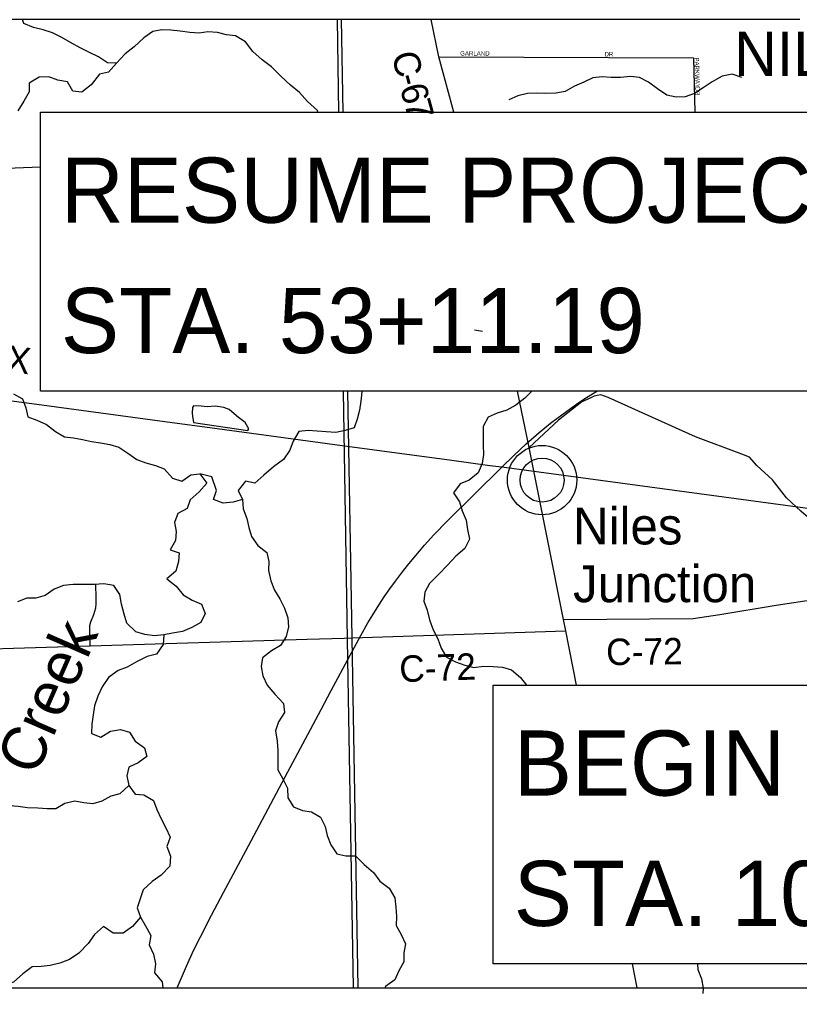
# Model space of a CAD drawing. Extents: x -37878.7 to -37844.7, y -19791.4 to -19769.4.
# Drawn here: x -37875.807 to -37874.132, y -19777.398 to -19775.305 of the extents above; entities that cross this region are included whole.
import ezdxf

# ---------------------------------------------------------------- set-up
doc = ezdxf.new("R2010")
doc.units = 0
for name, color, linetype in [('Default', 7, 'Continuous'), ('GM_X_City_Street', 7, 'Continuous'), ('GM_X_Corporation', 7, 'Continuous'), ('GM_X_Corporation_Text', 7, 'Continuous'), ('GM_X_County_Road', 7, 'Continuous'), ('GM_X_County_Road_Text', 7, 'Continuous'), ('GM_X_Minor_Lake', 7, 'Continuous'), ('GM_X_Minor_River', 7, 'Continuous'), ('GM_X_Minor_River_Text', 7, 'Continuous'), ('GM_X_Rail_Line', 7, 'Continuous'), ('GM_X_Rail_Line_Text', 7, 'Continuous'), ('GM_X_Township', 7, 'Continuous'), ('GM_X_Township_Road', 7, 'Continuous'), ('GM_X_Township_Subdivision', 7, 'Continuous'), ('GM_X_Township_Subdivision_Text', 7, 'Continuous'), ('GM_X_Unincorporated', 7, 'Continuous'), ('GM_X_Unincorporated_Text', 7, 'Continuous'), ('SH_Data', 7, 'Continuous'), ('TX_P_1', 7, 'Continuous')]:
    doc.layers.add(name, color=color, linetype=linetype)

msp = doc.modelspace()

# ---------------------------------------------------------------- linework, layer by layer
at = {"layer": 'Default'}
msp.add_line((-37874.6848, -19776.2949), (-37874.6848, -19776.2949), dxfattribs=at)
at = {"layer": 'GM_X_City_Street'}
for points in [[(-37876.071, -19775.6341), (-37875.7623, -19775.6221)], [(-37875.6554, -19776.6508), (-37875.6559, -19776.6177), (-37875.6559, -19776.6075), (-37875.6542, -19776.5992), (-37875.6478, -19776.5835), (-37875.643, -19776.5692), (-37875.6425, -19776.5604), (-37875.6425, -19776.5483), (-37875.643, -19776.5185)], [(-37876.1504, -19776.6661), (-37876.0318, -19776.6622), (-37875.6554, -19776.6508), (-37875.1893, -19776.6366)]]:
    msp.add_lwpolyline(points, dxfattribs=at)
at = {"layer": 'GM_X_Corporation'}
for points in [[(-37875.1252, -19775.3053), (-37875.1219, -19775.5045)], [(-37875.1121, -19776.1036), (-37875.1032, -19776.6374), (-37875.0909, -19777.3854)]]:
    msp.add_lwpolyline(points, dxfattribs=at)
at = {"layer": 'GM_X_County_Road'}
for points in [[(-37874.8745, -19775.5045), (-37874.9066, -19775.3856), (-37874.9233, -19775.3053)], [(-37874.6342, -19776.6187), (-37874.639, -19776.5947), (-37874.6731, -19776.4219), (-37874.7129, -19776.225), (-37874.7374, -19776.1036)], [(-37874.639, -19776.5947), (-37874.3604, -19776.5921), (-37874.303, -19776.5835), (-37874.1818, -19776.5638), (-37874.0968, -19776.5507), (-37874.0531, -19776.5394), (-37874.0219, -19776.5292), (-37874.003, -19776.509), (-37873.9748, -19776.4684), (-37873.963, -19776.4396), (-37873.9553, -19776.4281), (-37873.9413, -19776.4114)], [(-37875.1893, -19776.6366), (-37875.11, -19776.6342)], [(-37875.11, -19776.6342), (-37875.0928, -19776.6336), (-37874.6342, -19776.6187)], [(-37874.6108, -19776.7352), (-37874.6342, -19776.6187)], [(-37874.4805, -19777.3854), (-37874.4908, -19777.3343)]]:
    msp.add_lwpolyline(points, dxfattribs=at)
at = {"layer": 'GM_X_Minor_Lake'}
for p, q in [((-37874.813, -19775.9758), (-37874.8301, -19775.9731)), ((-37875.4332, -19776.1713), (-37875.3169, -19776.1882))]:
    msp.add_line(p, q, dxfattribs=at)
msp.add_lwpolyline([(-37875.3169, -19776.1882), (-37875.3147, -19776.1851), (-37875.3171, -19776.1814), (-37875.3226, -19776.1712), (-37875.3368, -19776.1605), (-37875.3465, -19776.1528), (-37875.3569, -19776.1431), (-37875.3687, -19776.1388), (-37875.3866, -19776.1362), (-37875.404, -19776.1377), (-37875.4173, -19776.1361), (-37875.4332, -19776.1357), (-37875.4358, -19776.1391), (-37875.4367, -19776.1509), (-37875.4358, -19776.1577), (-37875.4332, -19776.1713)], dxfattribs=at)
at = {"layer": 'GM_X_Minor_River'}
for points in [[(-37875.5991, -19775.3992), (-37875.6184, -19775.3984), (-37875.6376, -19775.3859), (-37875.6571, -19775.3761), (-37875.677, -19775.3663), (-37875.6974, -19775.3546), (-37875.7165, -19775.344), (-37875.7364, -19775.3338), (-37875.7563, -19775.3274), (-37875.7772, -19775.3229), (-37875.7982, -19775.3139), (-37875.8008, -19775.3053)], [(-37875.1664, -19775.5045), (-37875.1669, -19775.501), (-37875.189, -19775.4814), (-37875.206, -19775.4624), (-37875.2253, -19775.4461), (-37875.2462, -19775.4272), (-37875.2663, -19775.4072), (-37875.2863, -19775.392), (-37875.3064, -19775.3739), (-37875.322, -19775.353), (-37875.3431, -19775.3401), (-37875.3628, -19775.3383), (-37875.3822, -19775.3334), (-37875.4024, -19775.3315), (-37875.4216, -19775.335), (-37875.4413, -19775.3331), (-37875.4619, -19775.3305), (-37875.4824, -19775.3283), (-37875.5013, -19775.3272), (-37875.5209, -19775.3314), (-37875.5404, -19775.3448), (-37875.5612, -19775.3642), (-37875.5806, -19775.379), (-37875.5991, -19775.3992), (-37875.6161, -19775.4185), (-37875.6357, -19775.4231), (-37875.6534, -19775.4455), (-37875.6731, -19775.4615), (-37875.6925, -19775.4592), (-37875.7039, -19775.439), (-37875.7248, -19775.4356), (-37875.7443, -19775.4285), (-37875.7651, -19775.4293), (-37875.7865, -19775.4419), (-37875.7864, -19775.4609), (-37875.7978, -19775.4809), (-37875.8106, -19775.5013)], [(-37874.2562, -19775.4298), (-37874.2768, -19775.423), (-37874.2979, -19775.4269), (-37874.3193, -19775.4391), (-37874.3387, -19775.4524), (-37874.3578, -19775.4642), (-37874.3773, -19775.4718), (-37874.397, -19775.4723), (-37874.4172, -19775.4682), (-37874.4368, -19775.4545), (-37874.4564, -19775.4402), (-37874.4755, -19775.4299), (-37874.4949, -19775.4281), (-37874.5165, -19775.4297), (-37874.5365, -19775.4301), (-37874.5559, -19775.4283), (-37874.5759, -19775.431), (-37874.5954, -19775.4401), (-37874.6149, -19775.4485), (-37874.6355, -19775.4603), (-37874.6552, -19775.4638), (-37874.6771, -19775.4643), (-37874.6968, -19775.4639), (-37874.7165, -19775.464), (-37874.7372, -19775.4694), (-37874.756, -19775.4777)], [(-37875.8202, -19776.1099), (-37875.801, -19776.1201), (-37875.7938, -19776.1396), (-37875.7896, -19776.1589), (-37875.7701, -19776.1665), (-37875.7495, -19776.1755), (-37875.7298, -19776.1906), (-37875.7106, -19776.202), (-37875.6909, -19776.2039), (-37875.6719, -19776.2076), (-37875.6528, -19776.2121), (-37875.6331, -19776.2148), (-37875.6133, -19776.2185), (-37875.5942, -19776.2245), (-37875.5747, -19776.237), (-37875.5554, -19776.2507), (-37875.5356, -19776.2578), (-37875.5154, -19776.2638), (-37875.4963, -19776.2706), (-37875.4784, -19776.2907), (-37875.4582, -19776.2971), (-37875.4392, -19776.2834), (-37875.4199, -19776.2815), (-37875.4047, -19776.3013), (-37875.4214, -19776.3203), (-37875.4404, -19776.337), (-37875.4472, -19776.3561), (-37875.467, -19776.3668), (-37875.4742, -19776.3859), (-37875.4704, -19776.4056), (-37875.4718, -19776.425), (-37875.4836, -19776.445), (-37875.4641, -19776.451), (-37875.4656, -19776.47), (-37875.4716, -19776.4902), (-37875.4906, -19776.507), (-37875.4706, -19776.5225), (-37875.4558, -19776.5415), (-37875.4366, -19776.5529), (-37875.4163, -19776.5612), (-37875.4083, -19776.5815), (-37875.4174, -19776.6007), (-37875.4373, -19776.6117), (-37875.4572, -19776.6201), (-37875.4783, -19776.6236), (-37875.4975, -19776.6274), (-37875.5176, -19776.6294), (-37875.5381, -19776.6268), (-37875.5572, -19776.6208), (-37875.5769, -19776.6022), (-37875.5822, -19776.5826), (-37875.5879, -19776.5618), (-37875.5914, -19776.5407), (-37875.6043, -19776.5212), (-37875.626, -19776.5175), (-37875.646, -19776.5191), (-37875.6726, -19776.5189), (-37875.6919, -19776.5193), (-37875.713, -19776.5213), (-37875.733, -19776.5289), (-37875.7524, -19776.543), (-37875.7719, -19776.5487), (-37875.7917, -19776.5484), (-37875.8116, -19776.5564)], [(-37875.0719, -19776.1036), (-37875.0721, -19776.1051), (-37875.0739, -19776.1252), (-37875.0769, -19776.1447), (-37875.0822, -19776.1638), (-37875.0882, -19776.1829), (-37875.1078, -19776.1886), (-37875.1278, -19776.1924), (-37875.1483, -19776.1914), (-37875.1676, -19776.1895), (-37875.187, -19776.1884), (-37875.207, -19776.1904), (-37875.2198, -19776.2115), (-37875.2266, -19776.2306), (-37875.2402, -19776.2503), (-37875.2615, -19776.2663), (-37875.2823, -19776.2842), (-37875.3021, -19776.3013), (-37875.3219, -19776.2972), (-37875.3373, -19776.3173), (-37875.3282, -19776.3368), (-37875.3267, -19776.3565), (-37875.319, -19776.3772), (-37875.3148, -19776.3969), (-37875.3088, -19776.4161), (-37875.2955, -19776.4356), (-37875.2758, -19776.4507), (-37875.272, -19776.47), (-37875.2724, -19776.489), (-37875.2674, -19776.5113), (-37875.2594, -19776.5312), (-37875.2484, -19776.5503), (-37875.2381, -19776.5702), (-37875.2312, -19776.5906), (-37875.2297, -19776.6099), (-37875.2345, -19776.6312), (-37875.247, -19776.6505), (-37875.2661, -19776.6619), (-37875.2855, -19776.6764), (-37875.2885, -19776.6954), (-37875.2847, -19776.7151), (-37875.2756, -19776.7354), (-37875.2589, -19776.7551), (-37875.2403, -19776.7748), (-37875.238, -19776.7942), (-37875.2508, -19776.8142), (-37875.2572, -19776.8333), (-37875.2541, -19776.8556), (-37875.2525, -19776.8768), (-37875.2521, -19776.8973), (-37875.2524, -19776.9175), (-37875.2414, -19776.9366), (-37875.2315, -19776.9569), (-37875.2307, -19776.9777), (-37875.219, -19776.9972), (-37875.1991, -19777.0047), (-37875.1801, -19777.0077), (-37875.1609, -19777.0191), (-37875.151, -19777.0394), (-37875.1464, -19777.0586), (-37875.1388, -19777.0786), (-37875.1256, -19777.0977), (-37875.1065, -19777.1022), (-37875.0857, -19777.1021), (-37875.0667, -19777.1207), (-37875.0467, -19777.1377), (-37875.0334, -19777.1568), (-37875.013, -19777.1719), (-37875.0012, -19777.1925), (-37874.9989, -19777.2126)], [(-37874.707, -19776.1036), (-37874.7221, -19776.1188), (-37874.7415, -19776.134), (-37874.7606, -19776.1447), (-37874.7813, -19776.1508), (-37874.8004, -19776.1599), (-37874.8114, -19776.1799), (-37874.8117, -19776.1993), (-37874.8117, -19776.2198), (-37874.8108, -19776.2402), (-37874.8139, -19776.2593), (-37874.8222, -19776.2792), (-37874.8415, -19776.2952), (-37874.8611, -19776.3032), (-37874.8754, -19776.3225), (-37874.8625, -19776.3416), (-37874.8568, -19776.3612), (-37874.8477, -19776.3807), (-37874.845, -19776.4008), (-37874.8404, -19776.4215), (-37874.8506, -19776.4419), (-37874.8703, -19776.4586), (-37874.8881, -19776.4776), (-37874.907, -19776.4974), (-37874.927, -19776.5168), (-37874.9369, -19776.536), (-37874.9388, -19776.555), (-37874.9319, -19776.5746), (-37874.9269, -19776.5954), (-37874.9189, -19776.6164), (-37874.909, -19776.636), (-37874.9014, -19776.6559), (-37874.8904, -19776.6754), (-37874.8705, -19776.6856), (-37874.8506, -19776.6928), (-37874.8316, -19776.6973), (-37874.8108, -19776.6949), (-37874.79, -19776.6956), (-37874.7702, -19776.6971), (-37874.7504, -19776.7027), (-37874.7311, -19776.719), (-37874.7182, -19776.7352)], [(-37875.3282, -19776.3368), (-37875.3486, -19776.3426), (-37875.3697, -19776.3446), (-37875.3907, -19776.3367), (-37875.3843, -19776.3176), (-37875.394, -19776.2881), (-37875.4199, -19776.2815)], [(-37875.4975, -19776.6274), (-37875.4983, -19776.648), (-37875.5133, -19776.6688), (-37875.5333, -19776.6741), (-37875.5562, -19776.6857), (-37875.5757, -19776.6967), (-37875.5956, -19776.7043), (-37875.6161, -19776.7192), (-37875.6297, -19776.7392), (-37875.6388, -19776.7588), (-37875.6463, -19776.7798), (-37875.6493, -19776.7989), (-37875.6519, -19776.8194), (-37875.6522, -19776.8392), (-37875.6327, -19776.8471), (-37875.6114, -19776.8345), (-37875.5903, -19776.831), (-37875.5712, -19776.8363), (-37875.5587, -19776.8561), (-37875.5387, -19776.8698), (-37875.5334, -19776.889), (-37875.5524, -19776.9023), (-37875.5723, -19776.9115), (-37875.5768, -19776.9306), (-37875.5726, -19776.951), (-37875.559, -19776.97), (-37875.54, -19776.9711), (-37875.5197, -19776.9832), (-37875.5121, -19777.0024), (-37875.5026, -19777.0223), (-37875.4927, -19777.0418), (-37875.4835, -19777.0621), (-37875.4911, -19777.0821), (-37875.4827, -19777.1031), (-37875.4845, -19777.124), (-37875.5027, -19777.1438), (-37875.5221, -19777.1571), (-37875.5414, -19777.175), (-37875.5478, -19777.1945), (-37875.5546, -19777.214), (-37875.5474, -19777.2336), (-37875.5364, -19777.2527), (-37875.5254, -19777.273), (-37875.5287, -19777.2932), (-37875.5192, -19777.3131), (-37875.5154, -19777.3342), (-37875.5176, -19777.3537), (-37875.5006, -19777.3726), (-37875.4991, -19777.3854)], [(-37875.5726, -19776.951), (-37875.5919, -19776.9692), (-37875.6112, -19776.9738), (-37875.6302, -19776.9849), (-37875.6494, -19776.9906), (-37875.6692, -19776.988), (-37875.6886, -19776.985), (-37875.7097, -19776.9896), (-37875.7292, -19777.0014), (-37875.7481, -19777.0011), (-37875.7678, -19776.9996), (-37875.7898, -19776.9993), (-37875.81, -19776.9963), (-37875.8289, -19776.9948), (-37875.8494, -19776.9926), (-37875.8692, -19776.9911), (-37875.8908, -19776.9897), (-37875.9101, -19776.9905), (-37875.9309, -19776.9921), (-37875.95, -19777.0043), (-37875.9496, -19777.0233), (-37875.962, -19777.0425), (-37875.9643, -19777.0444)], [(-37874.9989, -19777.2126), (-37874.9977, -19777.2327), (-37874.9981, -19777.252), (-37874.9874, -19777.2712), (-37874.9779, -19777.2911), (-37874.9821, -19777.3105), (-37874.9817, -19777.3299), (-37874.9923, -19777.3495), (-37875.0013, -19777.3686), (-37875.0211, -19777.3831), (-37875.0225, -19777.3854)], [(-37875.5474, -19777.2336), (-37875.5644, -19777.2541), (-37875.5846, -19777.2686), (-37875.6058, -19777.2683), (-37875.6269, -19777.2543), (-37875.6462, -19777.2714), (-37875.6595, -19777.2907), (-37875.6795, -19777.3112), (-37875.6997, -19777.3246), (-37875.7207, -19777.3326), (-37875.7415, -19777.338), (-37875.7607, -19777.3399), (-37875.7801, -19777.3404), (-37875.7998, -19777.3556), (-37875.8199, -19777.3739), (-37875.8406, -19777.3804), (-37875.8589, -19777.3854)], [(-37874.3514, -19777.3343), (-37874.3502, -19777.3462), (-37874.3426, -19777.3661), (-37874.3391, -19777.3865), (-37874.3396, -19777.3979)]]:
    msp.add_lwpolyline(points, dxfattribs=at)
at = {"layer": 'GM_X_Rail_Line'}
for points in [[(-37875.495, -19776.1696), (-37875.7697, -19776.1326), (-37876.0453, -19776.0958), (-37876.1504, -19776.0816)], [(-37874.7711, -19776.2673), (-37874.7453, -19776.2417), (-37874.7188, -19776.2168), (-37874.6912, -19776.1928), (-37874.6668, -19776.1728), (-37874.6397, -19776.1522), (-37874.6108, -19776.1319), (-37874.5928, -19776.1197), (-37874.5731, -19776.1071), (-37874.567, -19776.1036)], [(-37875.2666, -19776.2003), (-37875.3828, -19776.1849), (-37875.495, -19776.1696)], [(-37874.7711, -19776.2673), (-37874.797, -19776.264), (-37874.8837, -19776.2521), (-37874.9751, -19776.2399), (-37875.1145, -19776.2211), (-37875.2666, -19776.2003)], [(-37875.4685, -19777.3854), (-37875.4488, -19777.3392), (-37875.4337, -19777.3058), (-37875.4188, -19777.2763), (-37875.3948, -19777.2296), (-37875.369, -19777.1807), (-37875.3424, -19777.1314), (-37875.3156, -19777.0807), (-37875.2672, -19776.9902), (-37875.2363, -19776.9321), (-37875.1821, -19776.8304), (-37875.159, -19776.7875), (-37875.1379, -19776.7472), (-37875.0972, -19776.6713), (-37875.0744, -19776.629), (-37875.059, -19776.6016), (-37875.0484, -19776.5841), (-37875.0357, -19776.5637), (-37875.0238, -19776.546), (-37875.0116, -19776.5286), (-37874.9998, -19776.5121), (-37874.9866, -19776.4945), (-37874.9741, -19776.4787), (-37874.9604, -19776.4617), (-37874.9482, -19776.4475), (-37874.9372, -19776.4347), (-37874.9172, -19776.4128), (-37874.8886, -19776.3833), (-37874.7711, -19776.2673)], [(-37872.5548, -19776.5667), (-37872.7322, -19776.5426), (-37872.8542, -19776.5262), (-37873.063, -19776.4978), (-37873.3325, -19776.4609), (-37873.8193, -19776.3953), (-37874.1091, -19776.3564), (-37874.7711, -19776.2673)]]:
    msp.add_lwpolyline(points, dxfattribs=at)
at = {"layer": 'GM_X_Township'}
for points in [[(-37875.112, -19775.5045), (-37875.1154, -19775.3053)], [(-37875.08, -19777.3854), (-37875.0928, -19776.6336), (-37875.1018, -19776.1036)]]:
    msp.add_lwpolyline(points, dxfattribs=at)
at = {"layer": 'GM_X_Township_Road'}
msp.add_lwpolyline([(-37873.9413, -19776.4114), (-37873.9939, -19776.4017), (-37874.0673, -19776.392), (-37874.0848, -19776.3898), (-37874.1027, -19776.3845), (-37874.1294, -19776.3616), (-37874.1597, -19776.3331), (-37874.1902, -19776.2944), (-37874.2239, -19776.2637), (-37874.2392, -19776.2458), (-37874.256, -19776.239), (-37874.3555, -19776.2019), (-37874.5429, -19776.1172), (-37874.5586, -19776.1119), (-37874.5666, -19776.1132), (-37874.5732, -19776.1148), (-37874.5819, -19776.1189), (-37874.5992, -19776.127), (-37874.6494, -19776.1658), (-37874.7129, -19776.225)], dxfattribs=at)
at = {"layer": 'GM_X_Township_Subdivision'}
for points in [[(-37874.9066, -19775.3856), (-37874.3598, -19775.3879)], [(-37874.3598, -19775.3879), (-37874.3565, -19775.5045)]]:
    msp.add_lwpolyline(points, dxfattribs=at)
at = {"layer": 'GM_X_Unincorporated'}
for radius in [0.0744, 0.0472]:
    msp.add_circle((-37874.6848, -19776.2949), radius, dxfattribs=at)
at = {"layer": 'SH_Data'}
msp.add_line((-37876.1504, -19777.3854), (-37869.1504, -19777.3854), dxfattribs=at)
at = {"layer": 'TX_P_1'}
for p, q in [((-37874.131, -19775.3053), (-37876.1098, -19775.3053)), ((-37875.7623, -19775.5045), (-37873.7835, -19775.5045)), ((-37875.7623, -19776.1036), (-37875.7623, -19775.5045)), ((-37873.7835, -19776.1036), (-37875.7623, -19776.1036)), ((-37874.7897, -19776.7352), (-37873.0316, -19776.7352)), ((-37874.7897, -19777.3343), (-37874.7897, -19776.7352)), ((-37873.0316, -19777.3343), (-37874.7897, -19777.3343))]:
    msp.add_line(p, q, dxfattribs=at)

# ---------------------------------------------------------------- texts
at = {"layer": 'GM_X_Corporation_Text'}
msp.add_text('NILES', height=0.0947, rotation=0, dxfattribs=at).set_placement((-37874.2722, -19775.4265))
at = {"layer": 'GM_X_County_Road_Text'}
for s, height, rotation, p in [('C', 0.0568, 282.7464, (-37875.0079, -19775.3802)), ('-', 0.0568, 284.8985, (-37874.997, -19775.428)), ('6', 0.0568, 285.2996, (-37874.9909, -19775.451)), ('7', 0.0568, 285.4267, (-37874.9816, -19775.4849)), ('C-72', 0.05682, 0.6858, (-37874.5471, -19776.6926)), ('C-72', 0.05682, 2.0578, (-37874.9906, -19776.7292))]:
    msp.add_text(s, height=height, rotation=rotation, dxfattribs=at).set_placement(p)
at = {"layer": 'GM_X_Minor_River_Text'}
msp.add_text('Creek', height=0.09475, rotation=66.3977, dxfattribs=at).set_placement((-37875.7721, -19776.9337))
at = {"layer": 'GM_X_Rail_Line_Text'}
msp.add_text('CSX', height=0.05663, rotation=352.2822, dxfattribs=at).set_placement((-37875.9418, -19776.0469))
at = {"layer": 'GM_X_Township_Subdivision_Text'}
for s, rotation, p in [('GARLAND', 0, (-37874.8608, -19775.3829)), ('DR', 0, (-37874.5508, -19775.3846)), ('PARKWAY', 271.6357, (-37874.3574, -19775.3871)), ('DR', 270, (-37874.3557, -19775.4497))]:
    msp.add_text(s, height=0.00947, rotation=rotation, dxfattribs=at).set_placement(p)
at = {"layer": 'GM_X_Unincorporated_Text'}
for s, p in [('Niles', (-37874.6183, -19776.4331)), ('Junction', (-37874.6183, -19776.5572))]:
    msp.add_text(s, height=0.07898, rotation=0, dxfattribs=at).set_placement(p)
at = {"layer": 'TX_P_1'}
for s, p in [('RESUME PROJECT', (-37875.7183, -19775.7421)), ('STA. 53+11.19', (-37875.7183, -19776.0221)), ('BEGIN PROJECT', (-37874.7457, -19776.9728)), ('STA. 10+18.74', (-37874.7457, -19777.2528))]:
    msp.add_text(s, height=0.14, rotation=360, dxfattribs=at).set_placement(p)

doc.saveas('drawing.dxf')
